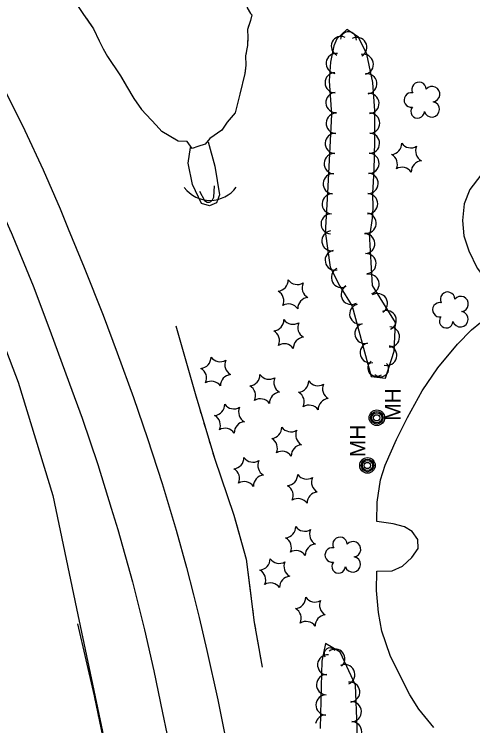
# Model space of a CAD drawing. Extents: x 588843 to 2552415, y 180129 to 269402.
# Drawn here: x 592645.4 to 592822.2, y 185540.7 to 185814.8 of the extents above; entities that cross this region are included whole.
import ezdxf

# ---------------------------------------------------------------- set-up
doc = ezdxf.new("R2010")
doc.units = 0
for name, color, linetype in [('Level 11', 7, 'Continuous'), ('Level 15', 7, 'Continuous'), ('Level 16', 7, 'Continuous'), ('Level 17', 7, 'Continuous'), ('Level 18', 7, 'Continuous'), ('Level 19', 7, 'Continuous')]:
    doc.layers.add(name, color=color, linetype=linetype)

msp = doc.modelspace()

# ---------------------------------------------------------------- linework, layer by layer
at = {"layer": 'Level 11'}
for points in [[(592549.78, 185990.1), (592549.75, 185989.72), (592549.87, 185979.52), (592550.83, 185969.5), (592552.34, 185959.72), (592555.02, 185949.78), (592558.94, 185938.66), (592563.59, 185927.98), (592568.43, 185917.74), (592577.5, 185900.27), (592588.33, 185881.08), (592599.11, 185862.03), (592610.15, 185842.39), (592621.19, 185822.83), (592629.46, 185808.19), (592635.87, 185796.45), (592642.78, 185783.39), (592649.48, 185769.93)], [(592649.48, 185769.93), (592656.56, 185754.83), (592663.11, 185739.79), (592666.27, 185732.08), (592672.36, 185717.2), (592679.69, 185698.82), (592685.1, 185684.29), (592691.39, 185667.11), (592696.84, 185651.37), (592702.44, 185633.97), (592707.85, 185616.01), (592711.86, 185601.67), (592714.52, 185591.15)], [(592626.06, 185768.95), (592633.33, 185754.6), (592639.04, 185742.33), (592643.96, 185731.23), (592643.96, 185731.35), (592652.7, 185710.16), (592659.12, 185693.13), (592666.78, 185672.46), (592671.64, 185659.23), (592677.66, 185641.32), (592682.83, 185624.55)], [(592682.83, 185624.55), (592685.37, 185616.33), (592691.06, 185596.14), (592695.65, 185577.64), (592699.18, 185561.87), (592702.55, 185545.65), (592705.87, 185529.8), (592708.57, 185513.44), (592711.52, 185493.8), (592713.98, 185471.73), (592715.44, 185453.04), (592716.73, 185429.01), (592717.3, 185404.86), (592717.6, 185383.08), (592717.87, 185360.97)], [(592714.52, 185591.15), (592716.74, 185582.43), (592719.68, 185569.74), (592723.86, 185550.74), (592726.35, 185538.51), (592729.21, 185522.23), (592729.94, 185516.79), (592732.28, 185498.17), (592734.08, 185480.38), (592735.79, 185459.25), (592736.99, 185437.63), (592737.9, 185416.06), (592738.62, 185391.71), (592738.96, 185368.33)]]:
    msp.add_lwpolyline(points, dxfattribs=at)
at = {"layer": 'Level 15'}
msp.add_lwpolyline([(592716.83, 185746.67), (592718.83, 185743.02), (592719.83, 185742.35), (592720.73, 185742.32), (592721.25, 185742.58), (592721.88, 185743.21), (592722.41, 185744.29), (592722.61, 185748.72)], dxfattribs=at)
msp.add_arc((592720.94, 185755.58), 12.5, 217.2804, 323.52, dxfattribs=at)
at = {"layer": 'Level 16'}
for centre, radius in [((592785.21, 185659.36), 3), ((592785.21, 185659.36), 2.43), ((592785.2, 185659.33), 1.94), ((592785.15, 185659.32), 1.21), ((592781.6, 185641), 3), ((592781.61, 185641), 2.43), ((592781.59, 185640.97), 1.94), ((592781.54, 185640.96), 1.21)]:
    msp.add_circle(centre, radius, dxfattribs=at)
at = {"layer": 'Level 17'}
for points in [[(592720.13, 185765.63), (592722.7, 185756.24), (592724.6, 185745.15), (592723.38, 185742.11), (592720.72, 185741.01), (592717.64, 185741.85), (592714.2, 185749.13), (592712.52, 185757.4), (592713.42, 185763.42)], [(592828.5, 185755.37), (592825.35, 185752.73), (592821.04, 185747.2), (592818.82, 185741.73), (592818.17, 185735.36), (592818.7, 185729.42), (592820.65, 185723.58), (592823.89, 185716.91), (592827.89, 185711.64), (592832.6, 185708.27), (592835.98, 185705.17), (592837.04, 185703.27)], [(592632.26, 185711.18), (592646.89, 185673.04), (592660.35, 185629.45), (592669.4, 185585.85), (592679.43, 185538.57), (592686.09, 185493.67), (592690.29, 185451.79), (592691.76, 185405.78), (592691.87, 185353.19), (592691.53, 185306.74), (592691.13, 185249.27), (592691.18, 185196.22), (592690.64, 185132.51), (592691.01, 185060.47), (592691.33, 184985.54), (592691.73, 184963.57)], [(592807.21, 185540.03), (592801.4, 185547.18), (592797.97, 185552.62), (592794.14, 185559.9), (592790.4, 185567.78), (592787.11, 185577.22), (592785.84, 185584.41), (592785.11, 185592.82), (592785.21, 185600.24), (592791.16, 185600.46), (592795.08, 185602.17), (592798.71, 185605.57), (592801.1, 185608.96), (592800.96, 185612.41), (592798.82, 185615.5), (592795.85, 185617.39), (592791.47, 185618.49), (592785.17, 185619.44), (592785.31, 185626.81), (592786.64, 185635.46), (592788.47, 185641.15), (592792.73, 185650.93), (592797.03, 185659.42), (592802.74, 185669.76), (592808.73, 185678.59), (592816.29, 185687.69), (592821.73, 185693.19), (592828.59, 185698.82)]]:
    msp.add_lwpolyline(points, dxfattribs=at)
at = {"layer": 'Level 18'}
for points in [[(592782.62, 185730.09), (592783.53, 185736.17), (592783.82, 185740.11), (592783.71, 185745.89), (592784.11, 185754.72), (592784.49, 185765.86), (592784.46, 185777.5), (592783.62, 185788.52), (592781.31, 185799.36), (592778.08, 185805.92), (592773.58, 185808.88), (592769.74, 185805.25), (592768.57, 185802.63), (592767.28, 185796.34), (592766.81, 185789.05), (592767.73, 185776.1), (592766.14, 185746), (592765.32, 185730.27)], [(592765.3, 185731.1), (592767.18, 185717.34), (592770.88, 185710.07), (592775.69, 185702.36), (592782.96, 185675.18), (592788.52, 185674.6), (592791.94, 185684.93), (592792.35, 185696.02), (592783.58, 185710.26), (592782.4, 185730.3)], [(592777.06, 185525.24), (592777.32, 185528.4), (592777.63, 185540.21), (592776.99, 185556.31), (592771.11, 185569.07), (592765.36, 185572.45), (592764.03, 185565.67), (592763.77, 185555.88), (592763.36, 185539.68)]]:
    msp.add_lwpolyline(points, dxfattribs=at)
for centre, radius, start, end in [((592774.25, 185804.92), 3.07, 356.8278, 176.8125), ((592771.42, 185802.44), 3.77, 64.3667, 244.3513), ((592777.53, 185802.03), 3.83, 299.2539, 119.2386), ((592769.52, 185795.8), 3.87, 82.6451, 262.6298), ((592780.02, 185795.44), 3.88, 282.6679, 102.6525), ((592769.1, 185788.37), 3.87, 90.9098, 270.8944), ((592781.38, 185787.98), 3.88, 277.9893, 97.974), ((592801.47, 185785.82), 2.78, 1.3946, 209.1675), ((592806.51, 185783.96), 2.97, 278.4237, 139.6575), ((592769.44, 185780.74), 3.88, 94.0765, 274.0611), ((592782.17, 185780.41), 3.88, 273.9219, 93.9066), ((592798.47, 185781.75), 2.78, 78.0716, 279.0826), ((592806.4, 185778.11), 2.97, 196.0745, 79.0477), ((592800.93, 185777.35), 2.61, 140.7797, 358.7123), ((592769.55, 185772.76), 3.88, 87.5563, 267.5409), ((592782.44, 185772.79), 3.88, 270.1552, 90.1399), ((592769.18, 185764.98), 3.88, 86.9891, 266.9737), ((592782.37, 185765.07), 3.88, 268.8935, 88.8782), ((592790.53, 185765.03), 4.3, 275.2113, 0.9762), ((592798.34, 185767.59), 4.3, 215.2113, 300.9762), ((592804.46, 185762.1), 4.3, 155.2113, 240.9762), ((592768.77, 185757.22), 3.88, 86.9891, 266.9737), ((592782.16, 185757.34), 3.88, 267.9562, 87.9409), ((592788.83, 185756.99), 4.3, 335.2113, 60.9762), ((592802.77, 185754.05), 4.3, 95.2113, 180.9762), ((592768.36, 185749.47), 3.88, 86.9887, 266.9733), ((592781.85, 185749.6), 3.88, 267.4912, 87.4759), ((592794.95, 185751.5), 4.3, 35.2113, 120.9762), ((592767.95, 185741.71), 3.88, 86.9891, 266.9737), ((592781.65, 185741.77), 3.88, 269.5794, 89.5641), ((592767.52, 185734), 3.84, 86.9917, 266.9764), ((592781.13, 185734.29), 3.88, 262.4725, 82.4572), ((592767.84, 185727.45), 3.86, 97.7802, 277.7649), ((592780.63, 185726.37), 3.82, 273.3693, 93.354), ((592769.1, 185720.02), 3.83, 101.8755, 281.8602), ((592781.06, 185718.7), 3.86, 273.3763, 93.361), ((592771.52, 185713.39), 3.86, 117.8004, 297.7851), ((592746.77, 185712.39), 4.3, 275.2113, 0.9762), ((592754.58, 185714.94), 4.3, 215.2113, 300.9762), ((592782.33, 185710.84), 3.75, 284.3513, 104.336), ((592760.7, 185709.45), 4.3, 155.2113, 240.9762), ((592775.29, 185706.82), 3.86, 121.9227, 301.9073), ((592745.07, 185704.35), 4.3, 335.2113, 60.9762), ((592785.47, 185703.34), 3.86, 301.6365, 121.6212), ((592812.48, 185705.01), 2.78, 1.3946, 209.1675), ((592759, 185701.41), 4.3, 95.2113, 180.9762), ((592817.52, 185703.15), 2.97, 278.4237, 139.6575), ((592751.19, 185698.86), 4.3, 35.2113, 120.9762), ((592778.58, 185699.28), 3.86, 105.2823, 285.267), ((592809.48, 185700.93), 2.78, 78.0716, 279.0826), ((592788.96, 185696.89), 3.75, 294.1859, 114.1706), ((592817.41, 185697.3), 2.97, 196.0745, 79.0477), ((592745.07, 185697.08), 4.3, 275.2113, 0.9762), ((592752.89, 185699.64), 4.3, 215.2113, 300.9762), ((592759.01, 185694.15), 4.3, 155.2113, 240.9762), ((592811.94, 185696.53), 2.61, 140.7797, 358.7123), ((592780.6, 185691.81), 3.86, 104.9935, 284.9782), ((592790.12, 185690.49), 3.86, 267.9088, 87.8935), ((592743.38, 185689.04), 4.3, 335.2113, 60.9762), ((592757.31, 185686.1), 4.3, 95.2113, 180.9762), ((592749.49, 185683.55), 4.3, 35.2113, 120.9762), ((592782.6, 185684.35), 3.86, 104.9935, 284.9782), ((592789.07, 185683.36), 3.84, 255.057, 75.0417), ((592716.99, 185682.65), 4.3, 275.2113, 0.9762), ((592724.8, 185685.21), 4.3, 215.2113, 300.9762), ((592730.92, 185679.71), 4.3, 155.2113, 240.9762), ((592784.98, 185678.53), 3.26, 127.231, 307.2157), ((592786.7, 185678.18), 3.06, 223.6389, 43.6235), ((592715.29, 185674.61), 4.3, 335.2113, 60.9762), ((592729.23, 185671.67), 4.3, 95.2113, 180.9762), ((592735.86, 185675.89), 4.3, 275.2113, 0.9762), ((592743.67, 185678.45), 4.3, 215.2113, 300.9762), ((592749.79, 185672.96), 4.3, 155.2113, 240.9762), ((592721.41, 185669.12), 4.3, 35.2113, 120.9762), ((592734.16, 185667.85), 4.3, 335.2113, 60.9762), ((592754.64, 185673.45), 4.3, 275.2113, 0.9762), ((592762.45, 185676), 4.3, 215.2113, 300.9762), ((592768.57, 185670.51), 4.3, 155.2113, 240.9762), ((592748.09, 185664.91), 4.3, 95.2113, 180.9762), ((592752.94, 185665.41), 4.3, 335.2113, 60.9762), ((592740.28, 185662.36), 4.3, 35.2113, 120.9762), ((592766.88, 185662.47), 4.3, 95.2113, 180.9762), ((592722.29, 185664.52), 4.3, 275.2113, 0.9762), ((592730.11, 185667.07), 4.3, 215.2113, 300.9762), ((592736.23, 185661.58), 4.3, 155.2113, 240.9762), ((592759.06, 185659.91), 4.3, 35.2113, 120.9762), ((592720.6, 185656.48), 4.3, 335.2113, 60.9762), ((592734.53, 185653.54), 4.3, 95.2113, 180.9762), ((592726.72, 185650.99), 4.3, 35.2113, 120.9762), ((592744.28, 185655.68), 4.3, 275.2113, 0.9762), ((592752.09, 185658.23), 4.3, 215.2113, 300.9762), ((592758.21, 185652.74), 4.3, 155.2113, 240.9762), ((592742.58, 185647.63), 4.3, 335.2113, 60.9762), ((592748.7, 185642.14), 4.3, 35.2113, 120.9762), ((592756.52, 185644.69), 4.3, 95.2113, 180.9762), ((592729.69, 185643.98), 4.3, 275.2113, 0.9762), ((592737.51, 185646.53), 4.3, 215.2113, 300.9762), ((592743.62, 185641.04), 4.3, 155.2113, 240.9762), ((592728, 185635.94), 4.3, 335.2113, 60.9762), ((592741.93, 185633), 4.3, 95.2113, 180.9762), ((592750.39, 185637.46), 4.3, 275.2113, 0.9762), ((592758.21, 185640.01), 4.3, 215.2113, 300.9762), ((592764.32, 185634.52), 4.3, 155.2113, 240.9762), ((592734.11, 185630.45), 4.3, 35.2113, 120.9762), ((592748.7, 185629.41), 4.3, 335.2113, 60.9762), ((592762.63, 185626.47), 4.3, 95.2113, 180.9762), ((592754.81, 185623.92), 4.3, 35.2113, 120.9762), ((592749.66, 185617.4), 4.3, 275.2113, 0.9762), ((592757.47, 185619.96), 4.3, 215.2113, 300.9762), ((592763.59, 185614.46), 4.3, 155.2113, 240.9762), ((592747.96, 185609.36), 4.3, 335.2113, 60.9762), ((592761.89, 185606.42), 4.3, 95.2113, 180.9762), ((592771, 185610.57), 2.78, 1.3946, 209.1675), ((592776.05, 185608.71), 2.97, 278.4237, 139.6575), ((592754.08, 185603.87), 4.3, 35.2113, 120.9762), ((592768, 185606.5), 2.78, 78.0716, 279.0826), ((592775.94, 185602.86), 2.97, 196.0745, 79.0477), ((592739.75, 185605), 4.3, 275.2113, 0.9762), ((592747.57, 185607.55), 4.3, 215.2113, 300.9762), ((592753.69, 185602.06), 4.3, 155.2113, 240.9762), ((592770.47, 185602.1), 2.61, 140.7797, 358.7123), ((592738.06, 185596.95), 4.3, 335.2113, 60.9762), ((592751.99, 185594.02), 4.3, 95.2113, 180.9762), ((592744.18, 185591.46), 4.3, 35.2113, 120.9762), ((592753.47, 185590.13), 4.3, 275.2113, 0.9762), ((592761.29, 185592.68), 4.3, 215.2113, 300.9762), ((592767.4, 185587.19), 4.3, 155.2113, 240.9762), ((592751.78, 185582.09), 4.3, 335.2113, 60.9762), ((592765.71, 185579.15), 4.3, 95.2113, 180.9762), ((592757.89, 185576.59), 4.3, 35.2113, 120.9762), ((592767.1, 185568.45), 2.28, 32.1663, 212.151), ((592769.2, 185566.54), 3.73, 308.7251, 128.7097), ((592766.24, 185564.2), 3.89, 85.2575, 265.2422), ((592772.83, 185560.45), 3.9, 294.7495, 114.7341), ((592765.83, 185556.54), 3.9, 88.5238, 268.5085), ((592774.78, 185553.7), 3.85, 276.8374, 96.8221), ((592765.63, 185548.74), 3.9, 88.5605, 268.5452), ((592775.35, 185546.14), 3.9, 272.263, 92.2477), ((592765.44, 185540.95), 3.9, 88.568, 171.0366), ((592775.47, 185538.44), 3.9, 269.5227, 89.5074)]:
    msp.add_arc(centre, radius, start, end, dxfattribs=at)
at = {"layer": 'Level 19'}
for points in [[(592659.33, 185832.71), (592661.06, 185829.67), (592666.52, 185822.69), (592668.49, 185820.01), (592671.9, 185815.04), (592676.01, 185809.07), (592678.2, 185804.57), (592679.75, 185801.44), (592681.39, 185798.51), (592682.94, 185796.14), (592684.58, 185793.76), (592686.4, 185791.08), (592688.75, 185787.02), (592691.5, 185782.3), (592694.53, 185778.04), (592700.17, 185772.04)], [(592736.36, 185823.83), (592736.34, 185822.49), (592735.28, 185817.22), (592736.48, 185814.97), (592737.08, 185814.47), (592736.47, 185812.36), (592735.36, 185808.91), (592735.49, 185805.75), (592735.36, 185802.72), (592734.59, 185798.7), (592734.68, 185795.13), (592734.38, 185791.92), (592732.41, 185783.97), (592730.53, 185776.8), (592727.5, 185773.18)], [(592673.23, 185813.1), (592676.01, 185809.07), (592678.2, 185804.57), (592679.75, 185801.44), (592681.39, 185798.51), (592682.94, 185796.14), (592684.58, 185793.76), (592686.4, 185791.08), (592688.04, 185788.24)], [(592736.24, 185811.63), (592735.63, 185809.73)], [(592735.49, 185805.77), (592735.49, 185805.75), (592735.41, 185803.77)], [(592734.81, 185799.82), (592734.59, 185798.7), (592734.61, 185797.85)], [(592734.56, 185793.85), (592734.38, 185791.92), (592732.41, 185783.97), (592730.53, 185776.8), (592727.5, 185773.18)], [(592688.04, 185788.24), (592688.75, 185787.02), (592691.5, 185782.3), (592694.53, 185778.04), (592700.17, 185772.04)], [(592727.5, 185773.18), (592725.45, 185770.08), (592720.83, 185766.85), (592719.02, 185764.67), (592716.23, 185763.8), (592714.08, 185763.05), (592712.14, 185765.73), (592708.57, 185765.93), (592702.33, 185769.6), (592700.17, 185772.04)], [(592727.5, 185773.18), (592725.45, 185770.08), (592720.83, 185766.85), (592719.02, 185764.67), (592716.23, 185763.8), (592714.08, 185763.05), (592712.14, 185765.73), (592708.57, 185765.93), (592704.49, 185768.32)], [(592701.34, 185770.71), (592700.17, 185772.04)], [(592707.7, 185694.71), (592715.12, 185668.66), (592715.67, 185666.83)], [(592707.7, 185694.71), (592715.12, 185668.66), (592722.62, 185643.73), (592730.04, 185621.89), (592734.79, 185604.91), (592737.97, 185580.44), (592740.95, 185563.3)], [(592716.82, 185663), (592717.4, 185661.08)], [(592718.55, 185657.25), (592719.13, 185655.33)], [(592720.28, 185651.5), (592720.85, 185649.59)], [(592722.01, 185645.76), (592722.62, 185643.73), (592730.04, 185621.89), (592731.07, 185618.22)], [(592731.07, 185618.22), (592734.79, 185604.91), (592736.75, 185589.85)], [(592737.26, 185585.89), (592737.52, 185583.9)], [(592669.88, 185580.03), (592676.22, 185552.24), (592676.64, 185550.23)], [(592669.88, 185580.03), (592676.22, 185552.24), (592681.48, 185526.97), (592686.13, 185495.83), (592689.8, 185466.32), (592693.35, 185439.93), (592694.26, 185411.01), (592694.88, 185384.05), (592695.17, 185355.33), (592695.15, 185329.11), (592694.39, 185297.99), (592694.22, 185267.58), (592695.77, 185237.77), (592695.8, 185214.29), (592694.45, 185180.8), (592695.14, 185151.71), (592695.95, 185117.24), (592697.17, 185082.17), (592696.64, 185050.99), (592697.01, 185016.27), (592697.27, 184976.07), (592697.63, 184961.39)], [(592738.06, 185579.94), (592738.4, 185577.97)], [(592739.09, 185574.03), (592739.43, 185572.06)], [(592740.11, 185568.12), (592740.95, 185563.3)], [(592677.5, 185546.1), (592677.93, 185544.04)]]:
    msp.add_lwpolyline(points, dxfattribs=at)

# ---------------------------------------------------------------- texts
at = {"layer": 'Level 16'}
for p in [(592794.34, 185658.22), (592780.8, 185644.18)]:
    msp.add_text('MH', height=6, rotation=90, dxfattribs=at).set_placement(p)

doc.saveas('drawing.dxf')
